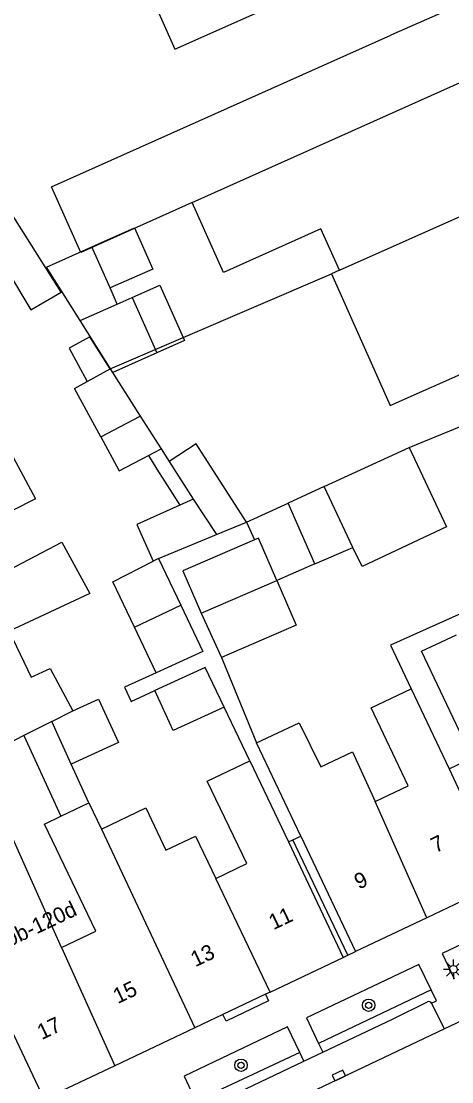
# Model space of a CAD drawing. Extents: x 132998 to 136004, y 396998 to 398512.
# Drawn here: x 134341.9 to 134369.6, y 397317.9 to 397386 of the extents above; entities that cross this region are included whole.
import ezdxf

# ---------------------------------------------------------------- set-up
doc = ezdxf.new("R2010")
doc.units = 0
for name, color, linetype in [('gg-afsc-erfafscheiding', 7, 'Continuous'), ('gg-anno-huisnummerreeks BGT', 7, 'Continuous'), ('gg-bbg-gedigitaliseerde bebouwing', 7, 'Continuous'), ('gg-bbg-gedigitaliseerde bebouwing onder overbouw', 7, 'Continuous'), ('gg-bbg-gedigitaliseerde bijgebouw', 7, 'Continuous'), ('gg-bbg-gedigitaliseerde overbouw', 7, 'Continuous'), ('gg-bbg-hoofdgebouw', 7, 'Continuous'), ('gg-bbg-luifel en loopbrug', 7, 'Continuous'), ('gg-bbg-pand overbouw', 7, 'Continuous'), ('gg-bbg-tussenscheiding', 7, 'Continuous'), ('gg-bbg-tussenscheiding niveau 01', 7, 'Continuous'), ('gg-knt-verharding', 7, 'Continuous'), ('gg-knt-verharding nz', 7, 'Continuous'), ('gt-bbg-plantopografie pand', 7, 'Continuous'), ('gt-bbg-plantopografie tussenscheiding', 7, 'Continuous'), ('gt-symb-boom', 7, 'Continuous'), ('gt-symb-kolk', 7, 'Continuous'), ('gt-symb-lichtmast', 7, 'Continuous')]:
    doc.layers.add(name, color=color, linetype=linetype)

# ---------------------------------------------------------------- blocks, each defined once
blk = doc.blocks.new('gt0-BOOM')
at = {"layer": 'gt-symb-boom'}
for radius in [0.4, 0.2]:
    blk.add_circle((0, 0), radius, dxfattribs=at)
blk = doc.blocks.new('gt0-LMAST')
at = {"layer": 'gt-symb-lichtmast'}
for p, q in [((-0.182, 0.173), (-0.447, 0.438)), ((-0.005, 0.246), (-0.005, 0.621)), ((0.172, 0.173), (0.437, 0.438)), ((-0.255, -0.004), (-0.63, -0.004)), ((-0.182, -0.181), (-0.447, -0.446)), ((-0.005, -0.254), (-0.005, -0.629)), ((0.437, -0.446), (0.172, -0.181)), ((0.245, -0.004), (0.62, -0.004))]:
    blk.add_line(p, q, dxfattribs=at)
blk.add_circle((-0.005, -0.004), 0.25, dxfattribs=at)
blk = doc.blocks.new('gt0-KOLK')
at = {"layer": 'gt-symb-kolk'}
blk.add_lwpolyline([(0, 0), (0.375, 0), (0.375, 0.4), (-0.375, 0.4), (-0.375, 0), (0, 0)], dxfattribs=at)

msp = doc.modelspace()

# ---------------------------------------------------------------- linework, layer by layer
at = {"layer": 'gg-afsc-erfafscheiding'}
for p, q in [((134347.638, 397363.679), (134361.86, 397369.791)), ((134366.85, 397358.631), (134382.341, 397364.998)), ((134354.785, 397345.133), (134357.032, 397339.636)), ((134356.597, 397338.486), (134354.947, 397341.941))]:
    msp.add_line(p, q, dxfattribs=at)
for points in [[(134373.125, 397349.285), (134365.64, 397345.932), (134366.973, 397343.122)], [(134350.582, 397344.145), (134348.548, 397343.214), (134348.979, 397342.312), (134350.499, 397343.008)]]:
    msp.add_lwpolyline(points, dxfattribs=at)
at = {"layer": 'gg-bbg-gedigitaliseerde bebouwing'}
for p, q in [((134372.97, 397388.385), (134365.659, 397385.122)), ((134362.355, 397370.012), (134361.86, 397369.791)), ((134361.86, 397369.791), (134365.629, 397361.321)), ((134366.973, 397343.122), (134369.413, 397337.982)), ((134343.876, 397341.008), (134342.098, 397340.107)), ((134342.098, 397340.107), (134334.25, 397336.13)), ((134359.873, 397333.651), (134357.032, 397339.636)), ((134356.597, 397338.486), (134359.083, 397333.276)), ((134344.472, 397334.923), (134346.273, 397335.783)), ((134346.273, 397335.783), (134347.073, 397334.107))]:
    msp.add_line(p, q, dxfattribs=at)
for points in [[(134350.507, 397387.107), (134351.785, 397384.233), (134363.689, 397389.531)], [(134352.91, 397374.374), (134345.742, 397371.161), (134343.857, 397375.379), (134365.659, 397385.122)], [(134362.355, 397370.012), (134361.167, 397372.673), (134354.917, 397369.88), (134352.91, 397374.374)], [(134340.441, 397359.756), (134342.845, 397355.335), (134338.473, 397353.126), (134337.788, 397354.483), (134335.487, 397353.32), (134336.376, 397351.56)], [(134336.764, 397350.791), (134337.688, 397348.963), (134344.519, 397352.542), (134346.32, 397349.251), (134341.144, 397346.822)], [(134341.144, 397346.822), (134342.559, 397343.859), (134343.773, 397344.421), (134345.232, 397341.695)], [(134369.413, 397337.982), (134370.887, 397338.682), (134367.632, 397345.537), (134369.873, 397346.585)], [(134364.665, 397335.868), (134366.786, 397336.875), (134364.4, 397341.901), (134366.973, 397343.122)], [(134357.032, 397339.636), (134359.776, 397340.939), (134361.171, 397338.106), (134363.197, 397339.067), (134364.665, 397335.868)], [(134354.415, 397330.93), (134356.406, 397331.881), (134353.874, 397337.187), (134356.597, 397338.486)], [(134344.511, 397326.502), (134339.499, 397337.669), (134334.6, 397335.35)], [(134347.073, 397334.107), (134349.916, 397335.464), (134351.217, 397332.739), (134353.118, 397333.646), (134354.415, 397330.93)], [(134344.511, 397326.502), (134346.706, 397327.54), (134343.421, 397334.421), (134344.472, 397334.923)]]:
    msp.add_lwpolyline(points, dxfattribs=at)
at = {"layer": 'gg-bbg-gedigitaliseerde bebouwing onder overbouw'}
for p, q in [((134359.083, 397333.276), (134362.606, 397325.857)), ((134359.873, 397333.651), (134363.396, 397326.232))]:
    msp.add_line(p, q, dxfattribs=at)
at = {"layer": 'gg-bbg-gedigitaliseerde bijgebouw'}
for p, q in [((134346.15, 397362.868), (134347.638, 397363.679)), ((134347.033, 397359.308), (134349.567, 397360.647)), ((134349.567, 397360.647), (134350.902, 397358.548)), ((134350.086, 397358.117), (134350.902, 397358.548)), ((134361.375, 397356.128), (134366.85, 397358.631)), ((134351.418, 397357.736), (134352.963, 397355.306)), ((134363.228, 397352.208), (134361.375, 397356.128)), ((134352.963, 397355.306), (134352.114, 397354.927)), ((134356.393, 397353.83), (134359.078, 397355.057)), ((134360.783, 397351.149), (134359.078, 397355.057)), ((134354.456, 397353.039), (134356.393, 397353.83)), ((134356.393, 397353.83), (134356.914, 397352.693)), ((134350.736, 397351.487), (134354.456, 397353.039)), ((134350.736, 397351.487), (134350.398, 397351.316)), ((134360.783, 397351.149), (134358.337, 397350.089)), ((134353.482, 397347.986), (134358.337, 397350.089)), ((134349.189, 397347.072), (134352.168, 397348.49)), ((134350.582, 397344.145), (134349.189, 397347.072)), ((134345.126, 397338.283), (134343.876, 397341.008))]:
    msp.add_line(p, q, dxfattribs=at)
for points in [[(134339.455, 397372.592), (134342.534, 397367.476), (134344.496, 397368.619), (134341.286, 397373.666)], [(134347.638, 397363.679), (134346.332, 397365.733), (134344.995, 397365.004), (134346.15, 397362.868)], [(134347.033, 397359.308), (134348.219, 397357.131), (134350.086, 397358.117)], [(134356.393, 397353.83), (134353.162, 397358.872), (134351.418, 397357.736)], [(134366.85, 397358.631), (134369.248, 397353.529), (134363.811, 397350.974), (134363.228, 397352.208)], [(134352.114, 397354.927), (134349.339, 397353.688), (134350.398, 397351.316)], [(134356.914, 397352.693), (134352.307, 397350.697), (134353.482, 397347.986)], [(134352.168, 397348.49), (134353.586, 397345.521), (134350.582, 397344.145)], [(134354.947, 397341.941), (134353.731, 397344.488), (134350.499, 397343.008)], [(134354.947, 397341.941), (134351.674, 397340.443), (134350.499, 397343.008)], [(134345.232, 397341.695), (134346.89, 397342.455), (134348.164, 397339.674), (134345.126, 397338.283)]]:
    msp.add_lwpolyline(points, dxfattribs=at)
at = {"layer": 'gg-bbg-gedigitaliseerde overbouw'}
for p, q in [((134359.083, 397333.276), (134359.37, 397333.412)), ((134359.37, 397333.412), (134359.873, 397333.651))]:
    msp.add_line(p, q, dxfattribs=at)
at = {"layer": 'gg-bbg-hoofdgebouw'}
for p, q in [((134365.629, 397361.321), (134380.938, 397368.134)), ((134343.4, 397316.74), (134334.6, 397335.35)), ((134372.768, 397330.682), (134367.972, 397328.405)), ((134367.972, 397328.405), (134363.396, 397326.232)), ((134357.903, 397323.625), (134362.606, 397325.857)), ((134357.903, 397323.625), (134357.607, 397323.484)), ((134357.607, 397323.484), (134354.878, 397322.189)), ((134354.878, 397322.189), (134353.075, 397321.333)), ((134353.075, 397321.333), (134347.928, 397318.89)), ((134347.928, 397318.89), (134343.4, 397316.74))]:
    msp.add_line(p, q, dxfattribs=at)
at = {"layer": 'gg-bbg-luifel en loopbrug'}
for p, q in [((134347.638, 397363.679), (134349.567, 397360.647)), ((134350.902, 397358.548), (134351.418, 397357.736)), ((134361.375, 397356.128), (134359.078, 397355.057)), ((134360.783, 397351.149), (134363.228, 397352.208)), ((134350.736, 397351.487), (134352.168, 397348.49)), ((134353.482, 397347.986), (134354.785, 397345.133)), ((134342.098, 397340.107), (134344.472, 397334.923)), ((134346.273, 397335.783), (134345.126, 397338.283))]:
    msp.add_line(p, q, dxfattribs=at)
for points in [[(134347.033, 397359.308), (134345.335, 397362.423), (134346.15, 397362.868)], [(134350.086, 397358.117), (134350.641, 397357.242), (134352.114, 397354.927)], [(134349.189, 397347.072), (134347.796, 397349.999), (134350.398, 397351.316)], [(134358.337, 397350.089), (134359.583, 397347.212), (134354.785, 397345.133)]]:
    msp.add_lwpolyline(points, dxfattribs=at)
at = {"layer": 'gg-bbg-pand overbouw'}
for p, q in [((134362.606, 397325.857), (134362.91, 397326.002)), ((134362.91, 397326.002), (134363.396, 397326.232))]:
    msp.add_line(p, q, dxfattribs=at)
at = {"layer": 'gg-bbg-tussenscheiding'}
for p, q in [((134352.91, 397374.374), (134383.046, 397387.878)), ((134362.355, 397370.012), (134386.252, 397380.674)), ((134352.963, 397355.306), (134354.456, 397353.039)), ((134343.876, 397341.008), (134345.232, 397341.695)), ((134369.413, 397337.982), (134372.768, 397330.682)), ((134367.972, 397328.405), (134364.665, 397335.868)), ((134347.073, 397334.107), (134353.075, 397321.333)), ((134357.903, 397323.625), (134354.415, 397330.93)), ((134344.511, 397326.502), (134347.928, 397318.89))]:
    msp.add_line(p, q, dxfattribs=at)
msp.add_lwpolyline([(134358.337, 397350.089), (134357.162, 397352.801), (134356.914, 397352.693)], dxfattribs=at)
at = {"layer": 'gg-bbg-tussenscheiding niveau 01'}
msp.add_line((134362.91, 397326.002), (134359.37, 397333.412), dxfattribs=at)
at = {"layer": 'gg-knt-verharding'}
for p, q in [((134368.247, 397323.772), (134361.018, 397320.327)), ((134368.277, 397322.911), (134369.081, 397321.258)), ((134369.081, 397321.258), (134371.169, 397322.252)), ((134361.018, 397320.327), (134361.286, 397319.762)), ((134359.818, 397319.735), (134353.143, 397316.607)), ((134360.077, 397319.189), (134359.818, 397319.735)), ((134360.077, 397319.189), (134361.286, 397319.762)), ((134353.418, 397316.027), (134360.077, 397319.189))]:
    msp.add_line(p, q, dxfattribs=at)
for points in [[(134376.025, 397327.418), (134375.236, 397329.082), (134368.97, 397326.101), (134369.741, 397324.478)], [(134368.247, 397323.772), (134367.47, 397325.408), (134360.241, 397321.964), (134361.018, 397320.327)], [(134368.277, 397322.911), (134368.586, 397323.057), (134368.247, 397323.772)], [(134357.607, 397323.484), (134357.81, 397323.056), (134355.08, 397321.762), (134354.878, 397322.189)], [(134361.286, 397319.762), (134365.774, 397321.893), (134368.023, 397323)], [(134359.818, 397319.735), (134359.031, 397321.392), (134352.379, 397318.217), (134353.143, 397316.607)]]:
    msp.add_lwpolyline(points, dxfattribs=at)
msp.add_arc((134368.109, 397322.838), 0.183, 23.36863, 118.01109, dxfattribs=at)
at = {"layer": 'gg-knt-verharding nz'}
msp.add_lwpolyline([(134346.905, 397310.692), (134349.346, 397311.885), (134369.081, 397321.258)], dxfattribs=at)
at = {"layer": 'gt-bbg-plantopografie pand'}
for p, q in [((134350.367, 397370.095), (134347.631, 397368.877)), ((134348.091, 397367.845), (134347.631, 397368.877)), ((134349.043, 397368.268), (134350.827, 397369.062)), ((134348.091, 397367.845), (134349.043, 397368.268))]:
    msp.add_line(p, q, dxfattribs=at)
for points in [[(134346.454, 397371.523), (134349.19, 397372.741), (134350.367, 397370.095)], [(134345.704, 397366.782), (134343.535, 397370.224), (134346.454, 397371.523)], [(134350.827, 397369.062), (134352.409, 397365.506), (134350.625, 397364.713)], [(134350.625, 397364.713), (134347.801, 397363.456), (134345.704, 397366.782)]]:
    msp.add_lwpolyline(points, dxfattribs=at)
at = {"layer": 'gt-bbg-plantopografie tussenscheiding'}
for p, q in [((134347.631, 397368.877), (134346.454, 397371.523)), ((134345.704, 397366.782), (134348.091, 397367.845)), ((134349.043, 397368.268), (134350.625, 397364.713))]:
    msp.add_line(p, q, dxfattribs=at)

# ---------------------------------------------------------------- block references
at = {"layer": 'gt-symb-boom'}
for p in [(134364.235, 397322.782), (134356.038, 397318.925)]:
    msp.add_blockref('gt0-BOOM', p, dxfattribs=at)
at = {"layer": 'gt-symb-kolk', "rotation": 25.467855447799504}
msp.add_blockref('gt0-KOLK', (134362.408, 397318.081), dxfattribs=at)
at = {"layer": 'gt-symb-lichtmast'}
msp.add_blockref('gt0-LMAST', (134369.682, 397325.091), dxfattribs=at)

# ---------------------------------------------------------------- texts
at = {"layer": 'gg-anno-huisnummerreeks BGT'}
for s, rotation, p in [('7', 25.4, (134368.535, 397332.546)), ('9', 25.4, (134363.61, 397330.207)), ('120b-120d', 25.3, (134339.81, 397325.875)), ('11', 25.4, (134358.12, 397327.602)), ('13', 25.4, (134353.106, 397325.222)), ('15', 25.4, (134348.119, 397322.854)), ('17', 25.4, (134343.244, 397320.54))]:
    msp.add_text(s, height=1, rotation=rotation, dxfattribs=at).set_placement(p)

doc.saveas('drawing.dxf')
